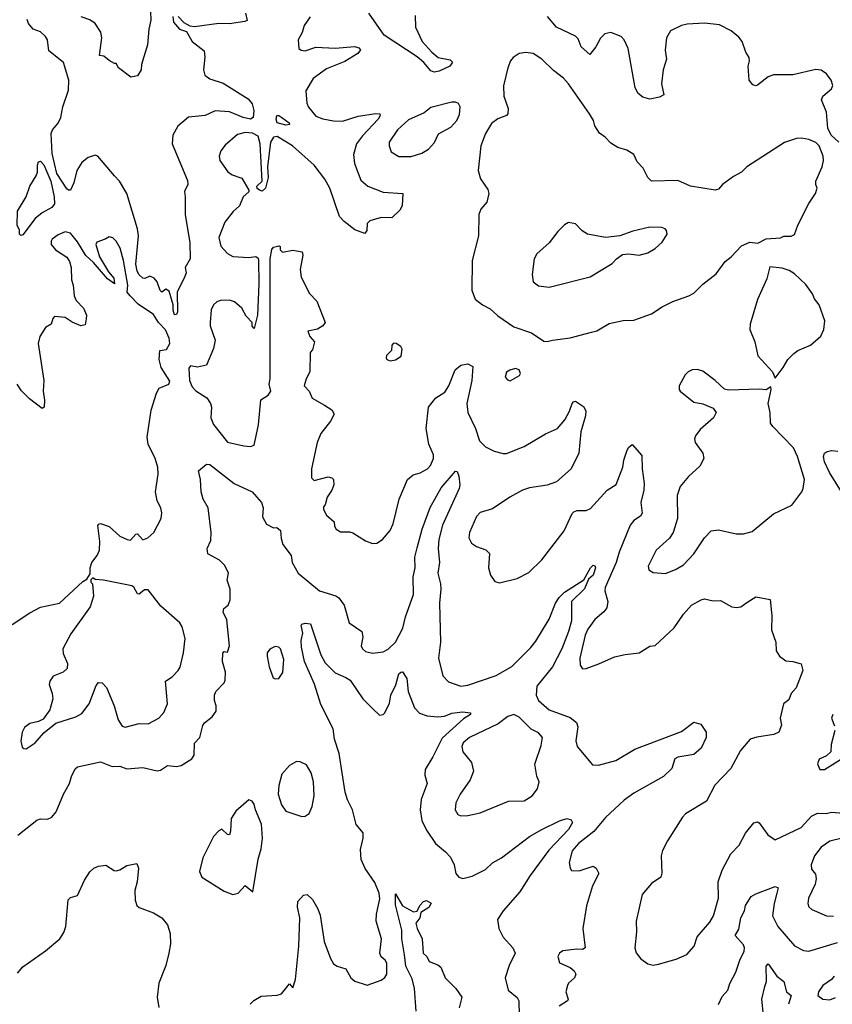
# Model space of a CAD drawing. Extents: x 1603745 to 1745082, y 385868 to 533966.
# Tile 618 of 646: x 1665898 to 1670499, y 505375 to 510948. Entities that reach past the tile are written whole.
import ezdxf

# ---------------------------------------------------------------- set-up
doc = ezdxf.new("R2010")
doc.units = 0

msp = doc.modelspace()

# ---------------------------------------------------------------- linework, layer by layer
at = {"layer": '0CON20XD'}
for points in [[(1666764.4, 510965.6), (1666768.8, 510935), (1666802, 510895), (1666841.7, 510881.7), (1666874.2, 510825), (1666942.7, 510772.7), (1666946.8, 510736.8), (1666939.1, 510665), (1666946.5, 510635), (1666975, 510612.5), (1667049.5, 510589.5), (1667190.6, 510500.6), (1667215, 510471.4), (1667223.5, 510435), (1667219.8, 510395), (1667205, 510385.3), (1667163.3, 510395), (1667085, 510426), (1667005, 510432.2), (1666947.5, 510405), (1666853.1, 510396.9), (1666794.2, 510345.8), (1666764.1, 510295), (1666761.9, 510245), (1666848.2, 510038.2), (1666849.4, 510015), (1666830.8, 509975), (1666834.6, 509945.4), (1666834.7, 509845), (1666860.7, 509685), (1666862.9, 509595), (1666834, 509545), (1666840, 509515), (1666833.8, 509495), (1666789.1, 509405), (1666790.9, 509295), (1666785, 509278.6), (1666775, 509278.1), (1666766.2, 509303.8), (1666767.8, 509335), (1666745, 509411.2), (1666725, 509422.5), (1666703.3, 509405), (1666693.1, 509415), (1666675.7, 509465), (1666658.8, 509485), (1666635, 509495.7), (1666606.8, 509483.2), (1666595, 509484.6), (1666575, 509503.1), (1666563.2, 509525), (1666555.2, 509565), (1666570, 509725), (1666564.7, 509765.3), (1666505.2, 509965.2), (1666462.2, 510035), (1666435.2, 510065.2), (1666340, 510175), (1666325, 510181.2), (1666285, 510168), (1666249.7, 510140.3), (1666221.9, 510095), (1666204.4, 510025), (1666185, 509984), (1666175, 509982.5), (1666165, 509990.8), (1666108.4, 510078.4), (1666081, 510191), (1666076.8, 510303.2), (1666083.5, 510325), (1666115, 510363.1), (1666131.5, 510395), (1666142.3, 510455), (1666175, 510550), (1666175.9, 510605), (1666146.3, 510706.3), (1666062.8, 510772.8), (1666054.7, 510835), (1666045, 510853.5), (1666015, 510878.9), (1665975, 510895.3), (1665947.1, 510927.1), (1665939.9, 510949.9)], [(1666639.5, 510995), (1666640.5, 510945), (1666629.4, 510895), (1666621.4, 510805), (1666587.1, 510695), (1666586, 510665), (1666565, 510630), (1666527, 510623), (1666457.5, 510675), (1666445, 510700), (1666435, 510700), (1666405, 510717.5), (1666375, 510742.5), (1666350, 510745), (1666363.8, 510845), (1666356.8, 510876.8), (1666325, 510926), (1666295, 510947.5), (1666246.2, 510965)], [(1667176.9, 510985), (1667185.7, 510944.3), (1667172.5, 510937.5), (1667085, 510925.6), (1667025, 510926.5), (1666887, 510907), (1666862.3, 510912.3), (1666830, 510930), (1666795, 510965.7)], [(1667542, 510965), (1667509.2, 510915), (1667498, 510875), (1667474, 510835), (1667478.8, 510785), (1667492.5, 510775), (1667515, 510772.5), (1667575, 510792.2), (1667685, 510786.1), (1667795.7, 510795.7), (1667818.3, 510788.3), (1667827, 510777), (1667812.9, 510757.1), (1667738.8, 510711.2), (1667635, 510670.7), (1667560, 510615), (1667517.8, 510545), (1667524.4, 510475), (1667533.3, 510453.3), (1667575, 510402.5), (1667615, 510386.2), (1667674.5, 510375.5), (1667725, 510374.7), (1667815, 510402.7), (1667915, 510416.9), (1667936.7, 510415), (1667938, 510405), (1667926.9, 510385), (1667839.3, 510290.7), (1667805.6, 510245), (1667787.5, 510185), (1667792.7, 510135), (1667830.2, 510040.2), (1667869.2, 510005), (1667955, 509971.5), (1668066.7, 509965), (1668062.9, 509895), (1668049.8, 509870.2), (1668005, 509826.7), (1667945, 509828.8), (1667879.5, 509810.5), (1667866.1, 509793.9), (1667862.5, 509755), (1667851.7, 509738.3), (1667795, 509758), (1667735, 509805.5), (1667709.5, 509835), (1667654.3, 509995), (1667625.1, 510045.1), (1667565.3, 510125), (1667442.5, 510235), (1667355, 510287), (1667335, 510283.9), (1667318.9, 510255), (1667301.5, 510115), (1667305.3, 510055), (1667290, 509995), (1667271.7, 509978.3), (1667255, 509982.5), (1667242.9, 509992.9), (1667241.1, 510005), (1667270, 510035), (1667260, 510245), (1667248.8, 510288.8), (1667216, 510305), (1667175, 510310.3), (1667131.7, 510298.3), (1667061.3, 510238.7), (1667036.7, 510205), (1667028.2, 510175), (1667031.7, 510151.7), (1667076.9, 510086.9), (1667100.9, 510070.9), (1667155, 510051.1), (1667196.1, 509983.9), (1667195.7, 509974.3), (1667162.9, 509945), (1667142.2, 509895), (1667106.9, 509863.1), (1667058.6, 509801.4), (1667025.6, 509715), (1667036.4, 509666.4), (1667075, 509624.3), (1667105, 509607.1), (1667195, 509601.5), (1667235, 509608.1), (1667248.2, 509598.2), (1667250.8, 509585), (1667252.7, 509452.7), (1667245.3, 509275), (1667225, 509200), (1667213.8, 509213.8), (1667213.3, 509235), (1667180.9, 509270.9), (1667155.8, 509315), (1667115, 509351.4), (1667085, 509361.1), (1667035, 509358.1), (1667015, 509350.8), (1666995, 509333.8), (1666982.5, 509305), (1666977.1, 509235), (1666977.1, 509215), (1667005.6, 509135), (1666995, 509086.2), (1666955, 508992), (1666905, 508980.5), (1666865, 508989.8), (1666855.1, 508974.9), (1666860.2, 508905), (1666875, 508870.5), (1666895, 508847.5), (1666957.3, 508807.3), (1666979.1, 508775), (1666984.4, 508755), (1666980.9, 508695), (1666996.1, 508656.1), (1667075, 508556.9), (1667166.1, 508536.1), (1667205, 508532.9), (1667225, 508539.2), (1667250, 508655), (1667263, 508797), (1667305, 508822.5), (1667320, 508845), (1667310, 508885), (1667315.7, 508915), (1667316.5, 509045), (1667315.9, 509594.1), (1667325, 509647.5), (1667335, 509661.2), (1667365, 509668.8), (1667372.5, 509665), (1667372, 509645), (1667385, 509632.2), (1667445, 509642.7), (1667497.5, 509635), (1667501.2, 509615), (1667485.6, 509535), (1667491.7, 509491.7), (1667538.9, 509398.9), (1667581.2, 509355), (1667626.7, 509235), (1667613.9, 509216.1), (1667584, 509196), (1667530, 509185), (1667540, 509155), (1667567.5, 509125), (1667555, 509080), (1667542.5, 509065), (1667540, 508955), (1667520, 508915), (1667508.8, 508875), (1667536, 508845), (1667553.3, 508805), (1667623.3, 508766.7)], [(1668137.3, 510972.7), (1668138.9, 510905), (1668176.9, 510825), (1668230.8, 510765), (1668266.7, 510735), (1668335, 510720), (1668347.7, 510707.7), (1668333.8, 510685), (1668272.5, 510657.5), (1668245, 510651.4), (1668225, 510659.2), (1668185.7, 510705.7), (1668147.8, 510737.8), (1667960.7, 510860.7), (1667875, 510985.5)], [(1670535, 510254.3), (1670491.9, 510295), (1670473.8, 510333.8), (1670465.5, 510425), (1670438.1, 510495), (1670445.8, 510515), (1670493.8, 510556.2), (1670501.5, 510575), (1670492.9, 510605), (1670465, 510641.5), (1670435, 510662.2), (1670405.7, 510665.7), (1670275, 510636.7), (1670165, 510635.6), (1670135.6, 510624.4), (1670075, 510576.7), (1670065, 510573.3), (1670049.3, 510579.3), (1670028.8, 510605), (1670022.5, 510685), (1670030, 510715), (1670028, 510735), (1670010, 510765), (1669988, 510825), (1669969.7, 510849.7), (1669925.6, 510885.6), (1669859.2, 510919.2), (1669775, 510928.5), (1669677.8, 510922.2), (1669645, 510915.6), (1669582, 510885), (1669560.8, 510845), (1669551.9, 510775), (1669560.5, 510725), (1669541.5, 510665), (1669531.8, 510585), (1669545, 510522.5), (1669520.3, 510509.7), (1669465, 510499.1), (1669425, 510509.1), (1669399.5, 510529.5), (1669382.6, 510562.6), (1669342.6, 510785), (1669320, 510835), (1669303.3, 510853.3), (1669245, 510875.6), (1669211.5, 510868.5), (1669186.7, 510843.3), (1669160.5, 510795), (1669125, 510752), (1669077.5, 510795), (1669059.3, 510839.3), (1669045.5, 510855.5), (1668937.5, 510905), (1668886.9, 510966.9)], [(1668885, 509126.7), (1668915, 509133.8), (1669015, 509148), (1669135, 509178.6), (1669165, 509187.5), (1669235, 509229.2), (1669315, 509245.7), (1669375, 509247.5), (1669475, 509282.9), (1669535, 509323.1), (1669596.4, 509353.6), (1669686.7, 509385), (1669715, 509400.8), (1669765, 509450.8), (1669840.7, 509509.3), (1669891.3, 509578.7), (1669926.7, 509605), (1669985, 509667.5), (1670031.7, 509688.3), (1670077.5, 509682.5), (1670125, 509707.5), (1670205, 509712.5), (1670225, 509722.5), (1670265, 509723.3), (1670285, 509732.5), (1670303.3, 509785), (1670365, 509907.5), (1670404, 509965), (1670412, 509995), (1670406, 510015), (1670405.8, 510035), (1670441.9, 510115), (1670448.7, 510151.3), (1670446.5, 510175), (1670423.6, 510235), (1670405, 510252.7), (1670365, 510270.4), (1670325, 510278.2), (1670296.6, 510276.6), (1670227.4, 510252.6), (1670015, 510115.8), (1669985, 510085.8), (1669939.1, 510060.9), (1669876.7, 510015), (1669855, 509988.8), (1669835, 509984), (1669695, 510005.7), (1669625, 510037.5), (1669475, 510033.8), (1669453.8, 510055), (1669427, 510107), (1669394.2, 510144.2), (1669374.2, 510184.2), (1669335, 510210), (1669284.5, 510224.5), (1669245, 510250), (1669212.8, 510282.8), (1669180, 510305), (1669155, 510347.5), (1669147.2, 510377.2), (1669124.6, 510414.6), (1669004.5, 510585), (1668976.9, 510616.9), (1668919.9, 510659.9), (1668855, 510725.6), (1668805, 510757.5), (1668763, 510763), (1668725, 510757.1), (1668692, 510735), (1668675.8, 510715), (1668661.4, 510675), (1668636.7, 510573.3), (1668639.2, 510515), (1668664.3, 510445), (1668661.4, 510415), (1668653.8, 510405), (1668605, 510386.5), (1668569.1, 510360.9), (1668535.5, 510304.5), (1668509.5, 510235), (1668494.3, 510095), (1668507, 510047), (1668547.7, 509987.7), (1668553.3, 509965), (1668543.3, 509915), (1668508.8, 509875), (1668498, 509845), (1668496.2, 509725), (1668458.8, 509585), (1668457, 509417), (1668476.4, 509366.4), (1668517.5, 509335), (1668561.7, 509311.7), (1668605, 509272), (1668695, 509210), (1668795.6, 509175.6), (1668865, 509128.8), (1668885, 509126.7)], [(1668044.4, 510174.4), (1668115, 510174.5), (1668175, 510191.9), (1668212, 510215), (1668246.3, 510253.7), (1668268.8, 510301.2), (1668339.7, 510340.3), (1668372.1, 510377.9), (1668388.2, 510411.8), (1668390.9, 510455), (1668383.1, 510473.1), (1668365, 510481.8), (1668345, 510481.8), (1668225, 510451.9), (1668188.3, 510421.7), (1668099.6, 510380.4), (1668036.5, 510325), (1667990.6, 510255), (1667988.9, 510235), (1668001.1, 510201.1), (1668044.4, 510174.4)], [(1667405, 510351.2), (1667355, 510364.6), (1667349.3, 510385), (1667354.7, 510405.3), (1667365, 510406.7), (1667382.5, 510395), (1667423.8, 510365), (1667425, 510354.3), (1667405, 510351.2)], [(1665905, 509727.5), (1665897.5, 509735), (1665896.1, 509756.1), (1665883.8, 509785), (1665885.8, 509865), (1665935, 509945.8), (1665955, 510005.8), (1665991.8, 510065), (1665998.2, 510085), (1665998.1, 510125), (1666005, 510143.3), (1666015, 510147.5), (1666035, 510125.7), (1666074.5, 510035), (1666094, 509945), (1666095.3, 509905), (1666080.5, 509885), (1666025.8, 509854.2), (1665985, 509822.5), (1665915, 509730), (1665905, 509727.5)], [(1668895, 509434.5), (1669127.2, 509492.8), (1669252.3, 509567.7), (1669276.7, 509595), (1669311.7, 509618.3), (1669345, 509622), (1669405, 509616), (1669455, 509629.2), (1669495, 509652.5), (1669535, 509688.8), (1669563.3, 509735), (1669560, 509755), (1669552.5, 509765), (1669532.7, 509772.7), (1669465, 509774.3), (1669368.8, 509751.2), (1669295, 509724), (1669215, 509716), (1669113.4, 509733.4), (1669082.1, 509752.1), (1669045, 509793.3), (1669005, 509800), (1668982.3, 509787.7), (1668945, 509750), (1668896.2, 509685), (1668825, 509622.5), (1668810.6, 509595), (1668800, 509505), (1668806, 509465), (1668835, 509441.4), (1668895, 509434.5)], [(1665855, 507525.7), (1665955, 507591.4), (1666015, 507622.5), (1666122.5, 507645), (1666255, 507767.5), (1666278.3, 507781.7), (1666297.5, 507812.5), (1666297.5, 507845), (1666306.7, 507875), (1666336.2, 507915), (1666350, 507945), (1666352.5, 507995), (1666341.2, 508085), (1666346.4, 508093.6), (1666355, 508096.7), (1666405, 508078.8), (1666465, 508024.2), (1666506.7, 508005), (1666525, 508001.4), (1666555, 508035.7), (1666565, 508037.1), (1666595, 508004.4), (1666623.8, 508015), (1666657.5, 508045), (1666698.8, 508125), (1666703, 508157), (1666696.2, 508185), (1666675.7, 508225.7), (1666667.8, 508275), (1666681.5, 508375), (1666680, 508415), (1666664.5, 508464.5), (1666625.8, 508545), (1666619.2, 508585), (1666642.4, 508737.6), (1666672, 508835), (1666687.3, 508862.7), (1666742, 508885), (1666748.5, 508901.5), (1666699.4, 508979.4), (1666687.7, 509025), (1666691.5, 509075), (1666728.9, 509081.1), (1666748.9, 509115), (1666745.1, 509145), (1666723.6, 509193.6), (1666683.9, 509233.9), (1666655, 509279.5), (1666568.5, 509338.5), (1666524.2, 509384.2), (1666505.6, 509405), (1666510, 509445), (1666485.5, 509585.5), (1666466.8, 509655), (1666445, 509694.2), (1666425, 509713.3), (1666405, 509720), (1666382.5, 509705), (1666335, 509689.2), (1666330, 509675), (1666350, 509605), (1666400.6, 509520.6), (1666431.2, 509485), (1666435, 509453.3), (1666395, 509481.8), (1666315, 509574.3), (1666272.6, 509612.6), (1666225, 509690.9), (1666185, 509739.5), (1666155, 509747.8), (1666115, 509730), (1666081.9, 509705), (1666075.8, 509695), (1666076, 509675), (1666101.2, 509645), (1666164.4, 509604.4), (1666180.3, 509580.3), (1666189.2, 509545), (1666191.9, 509475), (1666201.4, 509445), (1666206.5, 509385), (1666218.5, 509358.5), (1666258.8, 509315), (1666276, 509276), (1666273.8, 509255), (1666268.3, 509221.7), (1666245, 509216), (1666195, 509235.6), (1666155, 509262.2), (1666095, 509268.8), (1666085, 509257.5), (1666076.2, 509225), (1666045, 509206.7), (1666011.2, 509155), (1666002, 509115), (1666033.8, 508905), (1666031.2, 508845), (1666038.8, 508795), (1666036.7, 508755), (1666025, 508747.5), (1665952.9, 508802.9), (1665908.3, 508848.3), (1665883.3, 508885)], [(1670175, 508920), (1670220.5, 508979.5), (1670246.2, 509025), (1670280.5, 509059.5), (1670304.1, 509075.9), (1670375, 509106.7), (1670433.9, 509156.1), (1670451.2, 509195), (1670456.1, 509243.9), (1670424, 509335), (1670397.7, 509367.7), (1670386.1, 509396.1), (1670349.7, 509449.7), (1670285, 509510), (1670255, 509528.8), (1670215, 509542.5), (1670145, 509550), (1670128.8, 509481.2), (1670074.3, 509365), (1670032.9, 509225), (1670030.8, 509195), (1670060, 509125), (1670076.2, 509045), (1670160, 508955), (1670175, 508920)], [(1667995, 509016.7), (1668025, 509023.3), (1668057, 509043), (1668063, 509083), (1668055, 509097.5), (1668030, 509115), (1668015, 509117.5), (1668004, 509105), (1668003.3, 509075), (1667975, 509047.5), (1667973.3, 509035), (1667977.5, 509025), (1667995, 509016.7)], [(1667623.3, 508766.7), (1667665, 508740), (1667678.8, 508715), (1667658, 508675), (1667602.5, 508605), (1667582.5, 508555), (1667550, 508405), (1667550, 508355), (1667565, 508339.2), (1667645, 508360.6), (1667665, 508355.8), (1667674.2, 508345), (1667675.6, 508315.6), (1667665.4, 508284.6), (1667638.6, 508245), (1667627.7, 508202.3), (1667618.3, 508191.7), (1667617.5, 508175), (1667634.1, 508144.1), (1667677.5, 508105), (1667680.7, 508080.7), (1667690, 508065), (1667715, 508048.8), (1667765, 508049.2), (1667783.2, 508043.2), (1667855, 507998), (1667895, 507983.3), (1667920, 507985), (1667952.5, 508005), (1667995, 508056.7), (1668012.9, 508095), (1668046.6, 508233.4), (1668094.5, 508345.5), (1668125, 508372.5), (1668165, 508384), (1668206.2, 508405), (1668224, 508425), (1668240, 508465), (1668240.8, 508485), (1668214.7, 508544.7), (1668200.2, 508635), (1668211.8, 508755), (1668253.1, 508806.9), (1668305, 508840.5), (1668328.2, 508875), (1668363.1, 508966.9), (1668395, 508992.5), (1668435, 509000), (1668464.3, 508984.3), (1668458.5, 508905), (1668429.6, 508775), (1668435.3, 508725), (1668478.2, 508635), (1668501.1, 508565), (1668535, 508530.8), (1668585, 508506), (1668635, 508492), (1668655, 508492.5), (1668755, 508532.5), (1668875.8, 508604.2), (1668943.3, 508635), (1668985, 508682.5), (1669011.7, 508731.7), (1669026.2, 508775), (1669034.2, 508785.8), (1669045, 508788), (1669089.5, 508759.5), (1669103.6, 508733.6), (1669100.8, 508705), (1669074.5, 508615.5), (1669063.3, 508495), (1669019.5, 508405), (1668938.1, 508331.9), (1668885, 508313.8), (1668785, 508297.6), (1668745, 508285.3), (1668673.6, 508246.4), (1668575, 508179.5), (1668505, 508159.2), (1668484.6, 508135.4), (1668444.5, 508045), (1668440.9, 508015), (1668455.3, 507985.3), (1668485, 507966.5), (1668537.5, 507947.5), (1668557, 507927), (1668552.5, 507845), (1668564.4, 507804.4), (1668587.3, 507767.3), (1668615, 507760.8), (1668715, 507786), (1668780.3, 507819.7), (1668855, 507890), (1668980, 508055), (1669025, 508152.5), (1669035, 508162.5), (1669055, 508170), (1669105, 508170), (1669128.8, 508181.2), (1669224.7, 508285.3), (1669275, 508317.8), (1669313.3, 508415), (1669318.1, 508455), (1669335, 508506), (1669345, 508527.1), (1669365, 508543.8), (1669420.7, 508480.7), (1669421.4, 508405), (1669433.8, 508323.8), (1669431.5, 508285), (1669414.5, 508215), (1669422.9, 508155), (1669412.6, 508137.4), (1669375, 508113.5), (1669355, 508087.1), (1669291.8, 507935), (1669275.3, 507875), (1669211.8, 507735), (1669210.9, 507715), (1669228.2, 507655), (1669221.3, 507618.7), (1669205, 507595.6), (1669155, 507552.5), (1669115, 507497.5), (1669100.4, 507465), (1669069.1, 507335), (1669071.4, 507295), (1669084.5, 507274.5), (1669105, 507276.7), (1669176.9, 507303.1), (1669265, 507341.9), (1669325, 507355.7), (1669405, 507364.3), (1669465, 507402.5), (1669495, 507406), (1669603.5, 507506.5), (1669656.6, 507583.4), (1669700.8, 507635), (1669755.7, 507664.3), (1669775, 507670), (1669825, 507658.8), (1669865, 507660), (1669930, 507625), (1669955, 507621.2), (1669980, 507625), (1670015, 507648.8), (1670065, 507680.8), (1670146.4, 507666.4), (1670155.9, 507574.1), (1670154.2, 507495), (1670178, 507425), (1670181.2, 507375), (1670200, 507345), (1670235, 507320), (1670276.1, 507316.1), (1670322.5, 507302.5), (1670331.2, 507265), (1670293.2, 507166.8), (1670265.9, 507134.1), (1670252.3, 507097.7), (1670221.4, 507075), (1670203.8, 506995), (1670210.5, 506955), (1670195, 506915.8), (1670167, 506903), (1670072.1, 506887.9), (1670033.1, 506875), (1669978.5, 506811.5), (1669925, 506710.6), (1669834.1, 506615.9), (1669785.5, 506525), (1669667.7, 506452.3), (1669651.4, 506435), (1669565, 506300.8), (1669536.5, 506245), (1669530.5, 506215), (1669533, 506117), (1669528, 506095), (1669475, 506058), (1669423.1, 505996.9), (1669388, 505845), (1669390.8, 505785), (1669380.8, 505695), (1669387.3, 505667.3), (1669415, 505633.3), (1669453.9, 505603.9), (1669485, 505596.7), (1669515, 505602)], [(1668675, 508903.8), (1668727.5, 508935), (1668732.5, 508945), (1668725, 508966.7), (1668705, 508973.8), (1668672.5, 508965), (1668655, 508953.3), (1668646.7, 508925), (1668659.3, 508909.3), (1668675, 508903.8)], [(1669555, 507814), (1669615, 507838), (1669657, 507863), (1669713.8, 507925), (1669774.4, 508015.6), (1669813.3, 508055), (1669855, 508061.4), (1669955, 508037.8), (1669995, 508038.9), (1670045, 508051.4), (1670165, 508151.2), (1670269.5, 508200.5), (1670326, 508275), (1670334.4, 508295), (1670341.4, 508345), (1670300.8, 508475), (1670279.1, 508525), (1670161.1, 508645), (1670148.1, 508665), (1670147.5, 508725), (1670136, 508775), (1670152.5, 508855), (1670150, 508870), (1670125, 508853.3), (1670085, 508857.5), (1669910.5, 508850.5), (1669887.7, 508857.7), (1669836.2, 508905), (1669765, 508958.9), (1669735, 508967.3), (1669705, 508965.5), (1669682.5, 508955), (1669665, 508937.5), (1669631.9, 508875), (1669631.1, 508855), (1669637.1, 508845), (1669714.2, 508784.2), (1669765, 508772.9), (1669825, 508749.2), (1669841.2, 508725), (1669826.7, 508695), (1669751.1, 508628.9), (1669725, 508593.3), (1669719.2, 508575), (1669722, 508555), (1669765.8, 508495), (1669772, 508465), (1669749.1, 508420.9), (1669685, 508361.9), (1669637.9, 508305), (1669620.4, 508255), (1669622.9, 508125), (1669597.1, 508045), (1669576.3, 508013.7), (1669500.6, 507945), (1669456.2, 507855), (1669460, 507835), (1669485, 507818.8), (1669555, 507814)], [(1670550.2, 508275), (1670482.5, 508385), (1670454, 508445), (1670448.5, 508475), (1670454, 508495), (1670465, 508502.5), (1670495, 508508.8), (1670530, 508505)], [(1665887.3, 506332.7), (1665995, 506418), (1666015, 506424), (1666055, 506422.5), (1666079.2, 506435), (1666104.3, 506465), (1666145.4, 506564.6), (1666180.6, 506625), (1666190.8, 506665), (1666212.4, 506707.6), (1666225, 506719.2), (1666355, 506747.5), (1666421.7, 506721.7), (1666465, 506723.8), (1666505, 506708), (1666595, 506715.7), (1666677, 506697), (1666695, 506700.6), (1666735, 506725.8), (1666785, 506721.9), (1666812.7, 506727.3), (1666872.9, 506765), (1666886.5, 506785), (1666887.1, 506852.9), (1666917.5, 506885), (1666935, 506953.3), (1666945, 506968.8), (1666987.7, 507002.3), (1667010, 507035), (1667011.2, 507065), (1667001.2, 507095), (1667000, 507125), (1667008.8, 507145), (1667055.5, 507194.5), (1667060.6, 507209.4), (1667062.3, 507255), (1667045.4, 507315), (1667048.3, 507361.7), (1667055, 507372.5), (1667075, 507367.5), (1667086, 507404), (1667070.9, 507550.9), (1667050.6, 507595), (1667054.3, 507615), (1667078.8, 507635), (1667088.8, 507665), (1667090, 507725), (1667073.1, 507775), (1667080, 507815), (1667058.5, 507858.5), (1667029.6, 507889.6), (1666963.1, 507925), (1666960, 507955), (1666979.8, 508000.2), (1666982.6, 508045), (1666964.5, 508185), (1666936.7, 508235), (1666925.5, 508275), (1666922.1, 508345), (1666910, 508395), (1666955, 508431.4), (1666975, 508430.6), (1667113, 508323), (1667215, 508275.6), (1667267.8, 508215), (1667276.2, 508185), (1667272.9, 508135), (1667295, 508093.3), (1667335, 508072.5), (1667353.3, 508073.3), (1667375, 508056.2), (1667377.9, 508012.1), (1667388, 507978), (1667434.4, 507915), (1667440.9, 507875), (1667475, 507816), (1667595, 507716.2), (1667687.1, 507687.1), (1667704.2, 507675), (1667735.8, 507635), (1667764.2, 507535), (1667835.5, 507485.5), (1667840, 507455), (1667832.2, 507405), (1667837.9, 507387.9), (1667855, 507372.9), (1667895, 507362.9), (1667955, 507369.4), (1667985, 507385.6), (1668025, 507425.6), (1668067.1, 507505), (1668081.8, 507568.2), (1668127.6, 507695), (1668125.2, 507795), (1668136.3, 507846.3), (1668135.6, 507905), (1668148.3, 507958.3), (1668176.6, 508065), (1668222.4, 508187.6), (1668285, 508298.1), (1668365, 508392.5), (1668375, 508390), (1668384.2, 508364.2), (1668390, 508315), (1668386, 508295), (1668292.5, 508087.5), (1668271.2, 508005), (1668266.7, 507955), (1668275.5, 507875), (1668264.6, 507814.6), (1668280, 507755), (1668281.5, 507725), (1668275.4, 507645), (1668280.6, 507425), (1668268.6, 507335), (1668294, 507235), (1668325, 507200), (1668395, 507175.5), (1668435, 507182.3), (1668595, 507235.4), (1668685, 507287.2), (1668792.5, 507395), (1668819.9, 507430.1), (1668895, 507555.7), (1668931.4, 507645), (1668953, 507677), (1668982, 507708), (1669091.8, 507778.2), (1669130, 507845), (1669145, 507860), (1669155, 507857.1), (1669157.1, 507845), (1669145.3, 507805), (1669118.9, 507781.1), (1669095, 507726.5), (1669022.7, 507655), (1669021.9, 507545), (1669005.3, 507485.3), (1668966.5, 507386.5), (1668915, 507285.6), (1668826.2, 507175), (1668821.5, 507125), (1668835.6, 507095), (1668895, 507041.5), (1669015, 506997.5), (1669050.2, 506970.2), (1669058.1, 506945), (1669046.2, 506866.2), (1669053.3, 506835), (1669140.8, 506730.8), (1669175, 506728.6), (1669273.3, 506755), (1669381.4, 506818.6), (1669645, 506918.6), (1669715, 506971.6), (1669755, 506960), (1669783.8, 506915), (1669784.5, 506885), (1669755.9, 506824.1), (1669715, 506788.1), (1669625, 506774.7), (1669606.2, 506765), (1669589.7, 506710.3), (1669542.3, 506665), (1669375, 506569.8), (1669319.6, 506530.4), (1669215, 506432.9), (1669147.6, 506352.4), (1669061.1, 506285), (1669025, 506244), (1669008.6, 506178.6), (1669014.2, 506145), (1669022.9, 506132.9), (1669065, 506130.8), (1669145, 506156.2), (1669162.5, 506145), (1669176.7, 506115), (1669141.9, 506045), (1669107, 505933), (1669085.8, 505804.2), (1669098.8, 505695), (1669084.3, 505685.7), (1669052.4, 505687.6), (1668972.4, 505677.6), (1668953.8, 505665), (1668943.8, 505645), (1668955, 505610), (1669015, 505582.9), (1669037.1, 505565), (1669047.5, 505545), (1669040, 505525), (1669005.6, 505495), (1668998.8, 505481.2), (1668989.4, 505445), (1669002.5, 505405), (1669000, 505395), (1668951.9, 505365)], [(1665935, 506822), (1665985, 506855.8), (1666035, 506912), (1666103, 506967), (1666215, 507001.4), (1666249.4, 507020.6), (1666291.5, 507075), (1666331.3, 507178.7), (1666345, 507196.2), (1666365, 507193.8), (1666388.8, 507168.8), (1666432.5, 507065), (1666455.6, 506985), (1666478.8, 506948.8), (1666495, 506943.5), (1666575, 506964.5), (1666625, 506962.9), (1666685, 506994.4), (1666715, 507025.8), (1666734.6, 507075.4), (1666724.1, 507205), (1666761.1, 507228.9), (1666796, 507264), (1666805.9, 507284.1), (1666825.4, 507365), (1666835.5, 507445), (1666817.5, 507512.5), (1666804.6, 507534.6), (1666697.8, 507627.8), (1666625, 507720.5), (1666605, 507721.2), (1666575, 507695.6), (1666565, 507698.6), (1666545, 507735.7), (1666533.4, 507743.4), (1666373.3, 507776.7), (1666325, 507780), (1666311.7, 507788.3), (1666301.7, 507778.3), (1666300, 507765), (1666310, 507755), (1666316.7, 507685), (1666296.7, 507625), (1666187.9, 507472.1), (1666143.1, 507386.9), (1666145, 507360), (1666169.4, 507305), (1666167.5, 507275), (1666145, 507255.7), (1666088.3, 507231.7), (1666068, 507205), (1666064, 507185), (1666082.5, 507135), (1666085.7, 507105), (1666067.9, 507042.1), (1666030.3, 506989.7), (1666005, 506976), (1665955, 506964), (1665925, 506941.2), (1665912.9, 506915), (1665904.4, 506865), (1665911.2, 506831.2), (1665922.3, 506822.3), (1665935, 506822)], [(1667203.3, 505375), (1667224.1, 505395.9), (1667265, 505421.2), (1667355, 505426.2), (1667380, 505435), (1667425, 505490), (1667445, 505467.5), (1667459.1, 505515), (1667478.9, 505705), (1667484.5, 505865), (1667470, 505925), (1667473, 505957), (1667505, 505992.5), (1667526.1, 505996.1), (1667555, 505967.5), (1667586, 505915), (1667598.9, 505878.9), (1667621.1, 505731.1), (1667656.9, 505635), (1667675, 505603.8), (1667695, 505591.2), (1667745, 505575.8), (1667773.5, 505525), (1667795, 505506.9), (1667865, 505483.3), (1667945, 505511.2), (1667965, 505526.2), (1667975.8, 505545), (1667977.2, 505607.2), (1667967.5, 505625), (1667944, 505644), (1667936.5, 505665), (1667947.1, 505745), (1667915.5, 505845), (1667917.5, 505885), (1667937.1, 505972.9), (1667934.1, 506005), (1667909.3, 506065), (1667853, 506143), (1667830.9, 506195), (1667827.8, 506252.2), (1667841.9, 506315), (1667842.3, 506345), (1667803.7, 506393.7), (1667782.9, 506475), (1667753.2, 506533.2), (1667741, 506575), (1667706.9, 506795), (1667680.4, 506875), (1667673.1, 506935), (1667602.8, 507072.8), (1667566.2, 507186.2), (1667510.7, 507315), (1667493.2, 507396.8), (1667491.2, 507435), (1667501.1, 507475), (1667491.4, 507518.6), (1667495, 507526.2), (1667515, 507532.5), (1667545, 507528.8), (1667603.1, 507353.1), (1667627.8, 507307.8), (1667685, 507251.9), (1667745.4, 507225.4), (1667768.9, 507208.9), (1667841.2, 507105), (1667896.6, 507046.6), (1667935, 507011.1), (1667955, 507014.5), (1667965, 507024.4), (1667990.8, 507079.2), (1667999.8, 507125), (1668027.4, 507182.6), (1668044.7, 507245), (1668055, 507255.8), (1668065, 507256.7), (1668088.9, 507218.9), (1668097.1, 507145), (1668133, 507053), (1668162.2, 507022.2), (1668205, 507007.3), (1668265, 507001.8), (1668303.7, 507006.3), (1668345, 507023.5), (1668405, 507031.2), (1668450, 507025), (1668450, 507015), (1668410, 506990), (1668289.4, 506880.6), (1668237.6, 506775), (1668193.8, 506705), (1668191.5, 506671.5), (1668204.3, 506625), (1668171.5, 506535), (1668165.5, 506475), (1668174.6, 506415), (1668201.2, 506361.2), (1668251.4, 506285), (1668308.8, 506238.8), (1668337.3, 506207.3), (1668358.5, 506165), (1668368.1, 506115), (1668384.7, 506094.7), (1668406.8, 506086.8), (1668460.2, 506099.8), (1668535, 506138.6), (1668575, 506175.8), (1668625, 506204.3), (1668784.2, 506325), (1668853.8, 506365), (1668955, 506414.3), (1668995, 506426.2), (1669019.5, 506419.5), (1669028, 506405), (1669004.5, 506365), (1668893, 506247), (1668787.3, 506105), (1668729, 506011), (1668634.5, 505905), (1668603.1, 505855), (1668610.9, 505805), (1668634.8, 505754.8), (1668689.5, 505695), (1668702.7, 505665), (1668669.6, 505595), (1668647.1, 505525), (1668663.1, 505455), (1668714.4, 505414.4), (1668724.3, 505395), (1668727.1, 505225)], [(1667345, 507216.7), (1667365, 507220), (1667386.9, 507253.1), (1667393.8, 507326.2), (1667375, 507388), (1667365, 507397.1), (1667345, 507399.4), (1667313.3, 507385), (1667300, 507365), (1667298.8, 507345), (1667311.2, 507285), (1667333, 507223), (1667345, 507216.7)], [(1668395, 506442.2), (1668435, 506444.4), (1668505, 506458.1), (1668665, 506524), (1668755, 506527.5), (1668798.8, 506555), (1668830, 506595), (1668838.1, 506635), (1668825.7, 506665.7), (1668814.4, 506735), (1668850.7, 506839.3), (1668858.1, 506885), (1668835, 506911.9), (1668792.9, 506932.9), (1668725, 507000.9), (1668695, 507014.6), (1668661.4, 507005), (1668606.8, 506963.2), (1668444.4, 506885), (1668408.1, 506855), (1668401.9, 506835), (1668407.5, 506805), (1668455, 506743.3), (1668467.5, 506695), (1668449.2, 506645), (1668392.5, 506565), (1668368.1, 506515), (1668363.1, 506475), (1668379.3, 506449.3), (1668395, 506442.2)], [(1670502.5, 507015), (1670493.8, 506995), (1670511.2, 506951.2)], [(1670512.9, 506925), (1670492.5, 506845), (1670490, 506805), (1670465, 506781.2), (1670425, 506762.5), (1670413.9, 506736.1), (1670427.5, 506705), (1670455, 506704.2)], [(1670455, 506704.2), (1670575, 506780)], [(1667495, 506437.5), (1667515, 506440.6), (1667536, 506455), (1667554.4, 506495), (1667564.5, 506555), (1667560.6, 506635), (1667548.8, 506685), (1667521.4, 506731.4), (1667485, 506747.5), (1667465, 506748.6), (1667425, 506727.5), (1667382.5, 506677.5), (1667365.9, 506614.1), (1667362.2, 506565), (1667379.3, 506505), (1667405, 506467.5), (1667495, 506437.5)], [(1667105, 505996.2), (1667135, 506003.8), (1667175, 506047.5), (1667217.5, 506012.5), (1667247.3, 506197.3), (1667265.5, 506255), (1667271.9, 506315), (1667267.4, 506395), (1667232.3, 506475), (1667225, 506507.5), (1667215, 506524), (1667195, 506533.3), (1667122.4, 506467.6), (1667095, 506426.2), (1667091.8, 506355), (1667085.3, 506334.7), (1667075, 506335.7), (1667043.1, 506366.9), (1667025, 506357.5), (1666995.5, 506324.5), (1666935.6, 506204.4), (1666916.2, 506126.2), (1666930, 506095), (1667055.8, 506015.8), (1667105, 505996.2)], [(1669515, 505602), (1669615, 505630.8), (1669675, 505656.2), (1669715.8, 505705), (1669733.4, 505756.6), (1669805, 505840.6), (1669826.7, 505875), (1669854.5, 505975), (1669851.7, 506068.3), (1669875.6, 506135), (1669925, 506226.7), (1669972.2, 506275), (1670006.4, 506343.6), (1670055, 506401.9), (1670075, 506408.1), (1670085, 506403.1), (1670133.8, 506335), (1670175, 506306.2), (1670322, 506375), (1670380.5, 506439.5), (1670415, 506456.5), (1670464.2, 506455.8), (1670495, 506462.5), (1670585, 506455.6)], [(1670555.4, 506314.6), (1670485, 506298.5), (1670436.4, 506265), (1670398.2, 506215), (1670379.5, 506165), (1670380.4, 506140.4), (1670402.6, 506112.6), (1670407.8, 506085), (1670401.1, 506055), (1670363.3, 505975), (1670360, 505945), (1670365, 505927.5), (1670382.1, 505912.1), (1670465, 505876), (1670504.5, 505874.5)], [(1665885, 505551.2), (1665915, 505588), (1666045, 505678.5), (1666125.2, 505744.8), (1666148.6, 505781.4), (1666159.7, 505815), (1666173.2, 505966.8), (1666185, 505978.8), (1666225, 505990), (1666265, 506077.5), (1666295.9, 506124.1), (1666317.5, 506145), (1666345, 506157.5), (1666385, 506162.5), (1666432.3, 506132.3), (1666445, 506131.2), (1666465, 506136.2), (1666505, 506160), (1666561.7, 506171.7), (1666570, 506145), (1666562.3, 506067.7)], [(1666562.3, 506067.7), (1666550.8, 506019.2), (1666552.7, 505965), (1666561.1, 505935), (1666575, 505923.3), (1666655, 505892.5), (1666702.5, 505865), (1666735.7, 505825), (1666749.2, 505775), (1666752.3, 505717.7), (1666742.5, 505665), (1666725.7, 505595), (1666686.2, 505495), (1666676.7, 505415), (1666686.4, 505356.4)], [(1669855, 505373.3), (1669875, 505419.2), (1669906.7, 505455), (1669918, 505492), (1669953.1, 505556.9), (1669975.4, 505625), (1670000.4, 505675), (1670002.1, 505695), (1669995, 505711.9), (1669948.5, 505765), (1669969.5, 505800.5), (1669980, 505865), (1670001.8, 505905), (1670007.5, 505935), (1670040, 505985), (1670065, 506000.6), (1670175, 506041.4), (1670191.2, 506035), (1670185.5, 506005), (1670168.9, 505945), (1670160, 505875), (1670191.1, 505815), (1670285.4, 505705.4), (1670335, 505680), (1670365, 505675.6), (1670527.5, 505725)], [(1668143.6, 505336.4), (1668133.1, 505465), (1668119.4, 505519.4), (1668085, 505591.2), (1668077.3, 505655), (1668060.6, 505745), (1668061.4, 505795), (1668025, 505937.5), (1668025, 506000), (1668065, 505932.5), (1668128.3, 505898.3), (1668148.3, 505901.7), (1668162.5, 505935), (1668185, 505957.5), (1668201.7, 505961.7), (1668228.3, 505948.3), (1668215, 505923.3), (1668170, 505895), (1668162.5, 505865), (1668140, 505835), (1668147.5, 505805), (1668177.5, 505745), (1668182.5, 505665), (1668202.5, 505645), (1668217, 505617), (1668265, 505598.8), (1668282.5, 505585), (1668306.2, 505525), (1668368, 505465), (1668401.2, 505415), (1668385.8, 505355)], [(1670115.5, 505255), (1670099.6, 505405), (1670116.9, 505475), (1670126.5, 505505), (1670125, 505590), (1670135, 505603.3), (1670184.5, 505535), (1670224.5, 505504.5), (1670240, 505445), (1670265.5, 505425), (1670251.1, 505375)], [(1670509.2, 505535), (1670493.6, 505516.4), (1670445, 505481.4), (1670421.1, 505445), (1670417.5, 505425), (1670445, 505403.5), (1670485, 505400.9), (1670517, 505413)]]:
    msp.add_lwpolyline(points, dxfattribs=at)

doc.saveas('drawing.dxf')
